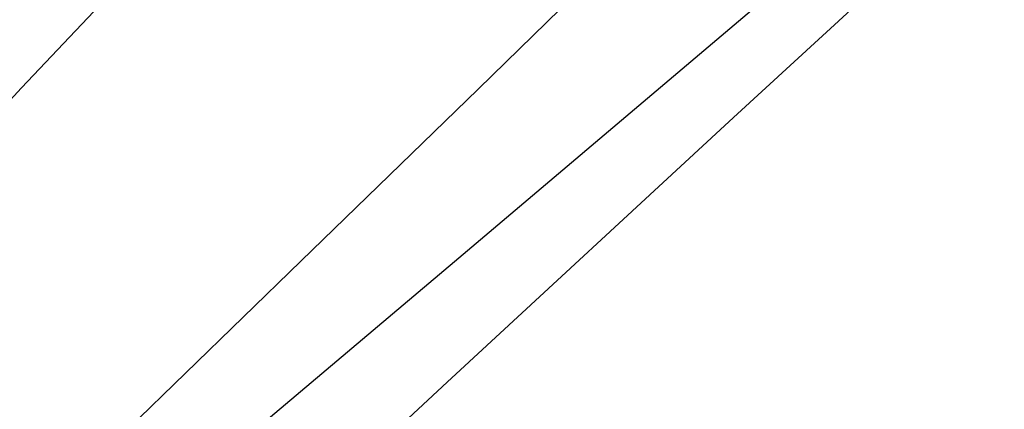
# Model space of a CAD drawing. Extents: x 3249832 to 3255657, y 13789405 to 13793316.
# Tile 872 of 1056: x 3253210.46 to 3253221.04, y 13791251.42 to 13791255.6. Entities that reach past the tile are written whole.
import ezdxf

# ---------------------------------------------------------------- set-up
doc = ezdxf.new("R2010")
doc.units = 0
doc.header["$LTSCALE"] = 100
doc.header["$MEASUREMENT"] = 0
doc.layers.add('GRATIO_03231_CON', color=1, linetype='CONTINUOUS')
doc.layers.add('TARGETS_EAST', color=7, linetype='CONTINUOUS')

# ---------------------------------------------------------------- blocks, each defined once
blk = doc.blocks.new('Gratio_032316_contours')
at = {"layer": 'GRATIO_03231_CON', "color": 5, "linetype": 'Continuous', "flags": 128}
for points in [[(3253223.224, 13791264.095), (3253221.81, 13791262.634), (3253221.018, 13791261.671), (3253221.165, 13791261.484), (3253221.82, 13791261.742), (3253222.369, 13791261.962), (3253222.332, 13791261.763), (3253221.775, 13791261.171), (3253220.897, 13791260.309), (3253219.857, 13791259.273), (3253218.631, 13791258.045), (3253217.149, 13791256.575), (3253215.385, 13791254.851), (3253213.481, 13791253.005), (3253211.62, 13791251.203), (3253209.958, 13791249.587)], [(3253209.173, 13791248.011), (3253212.05, 13791250.406), (3253215.131, 13791253.001), (3253217.901, 13791255.345), (3253220.208, 13791257.297), (3253221.987, 13791258.787), (3253223.211, 13791259.782), (3253223.988, 13791260.379), (3253224.46, 13791260.712), (3253224.753, 13791260.895), (3253224.917, 13791260.972), (3253224.985, 13791260.968), (3253224.953, 13791260.879), (3253224.67, 13791260.571), (3253223.949, 13791259.882), (3253222.633, 13791258.672), (3253220.693, 13791256.899), (3253218.127, 13791254.546), (3253215.051, 13791251.706), (3253212.042, 13791248.91), (3253209.791, 13791246.798)], [(3253210.215, 13791255.651), (3253211.56, 13791256.731), (3253212.667, 13791257.587), (3253213.284, 13791258.001), (3253213.233, 13791257.82), (3253212.625, 13791257.134), (3253211.643, 13791256.094), (3253210.48, 13791254.865), (3253209.37, 13791253.665)]]:
    blk.add_lwpolyline(points, dxfattribs=at)

msp = doc.modelspace()

# ---------------------------------------------------------------- block references
at = {"layer": 'TARGETS_EAST'}
msp.add_blockref('Gratio_032316_contours', (0, 0), dxfattribs=at)

doc.saveas('drawing.dxf')
